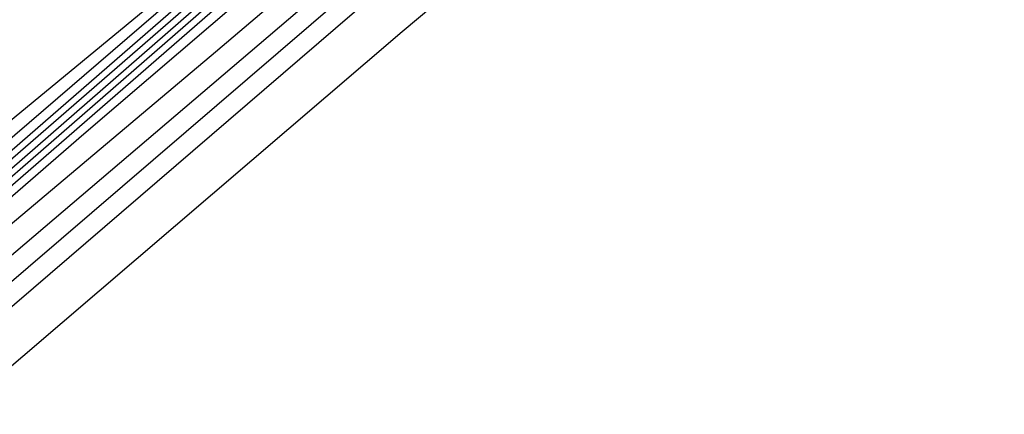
# Model space of a CAD drawing. Extents: x 3249832 to 3255657, y 13789405 to 13793316.
# Tile 1013 of 1056: x 3253212.83 to 3253217.48, y 13791258.39 to 13791260.25. Entities that reach past the tile are written whole.
import ezdxf

# ---------------------------------------------------------------- set-up
doc = ezdxf.new("R2010")
doc.units = 0
doc.header["$LTSCALE"] = 100
doc.header["$MEASUREMENT"] = 0
for name, color, linetype in [('GRATIO_03231_CON', 1, 'CONTINUOUS'), ('GRATIO_0323_ICON', 1, 'CONTINUOUS'), ('TARGETS_EAST', 7, 'CONTINUOUS')]:
    doc.layers.add(name, color=color, linetype=linetype)

# ---------------------------------------------------------------- blocks, each defined once
blk = doc.blocks.new('Gratio_032316_contours')
at = {"layer": 'GRATIO_03231_CON', "color": 5, "linetype": 'Continuous', "flags": 128}
blk.add_lwpolyline([(3253201.6585, 13791249.0562), (3253208.7399, 13791255.1436), (3253214.639, 13791260.1955), (3253217.7084, 13791262.7688), (3253218.7561, 13791263.5746), (3253219.2039, 13791263.8623)], dxfattribs=at)
at = {"layer": 'GRATIO_03231_CON', "color": 1, "linetype": 'Continuous', "flags": 128}
for points in [[(3253201.4718, 13791249.2034), (3253206.4257, 13791253.4194), (3253215.3463, 13791261.091), (3253225.9004, 13791270.1944), (3253234.8639, 13791277.9291), (3253239.86, 13791282.2289), (3253241.9, 13791283.9634), (3253242.8421, 13791284.7366), (3253244.153, 13791285.8159), (3253245.7322, 13791287.1241), (3253247.0877, 13791288.2474), (3253247.9417, 13791288.9562), (3253248.8734, 13791289.7563), (3253250.6766, 13791291.3376), (3253253.8181, 13791294.1039), (3253257.4579, 13791297.3151), (3253260.4294, 13791299.9452), (3253262.1013, 13791301.4393), (3253263.9852, 13791303.1272), (3253268.1279, 13791306.8098), (3253275.7778, 13791313.586), (3253284.9892, 13791321.7458), (3253293.0173, 13791328.8768), (3253297.7719, 13791333.1433)], [(3253201.5308, 13791249.452), (3253203.3764, 13791251.006), (3253205.7622, 13791253.0041), (3253210.9337, 13791257.4141), (3253220.2072, 13791265.3949), (3253231.1821, 13791274.8703), (3253240.5289, 13791282.9557), (3253245.7489, 13791287.484), (3253247.6673, 13791289.1583), (3253247.9408, 13791289.3993), (3253248.125, 13791289.5479), (3253249.3736, 13791290.6266), (3253252.7395, 13791293.5783), (3253258.7542, 13791298.8829), (3253265.863, 13791305.1692), (3253271.9894, 13791310.6032), (3253275.5609, 13791313.7963), (3253277.0209, 13791315.1417), (3253277.3163, 13791315.4783), (3253277.3163, 13791315.4783), (3253277.4125, 13791315.6585), (3253278.3483, 13791316.5896), (3253281.1803, 13791319.1927), (3253286.5431, 13791324.0173)], [(3253201.9935, 13791249.9231), (3253205.3991, 13791252.872), (3253207.4593, 13791254.6196), (3253209.7597, 13791256.5517), (3253214.4531, 13791260.5545), (3253222.8321, 13791267.7659)], [(3253200.9004, 13791249.0216), (3253205.4478, 13791252.9775), (3253209.2674, 13791256.292), (3253211.5422, 13791258.2333), (3253213.7571, 13791260.0993), (3253217.9725, 13791263.6949), (3253225.4569, 13791270.1371), (3253234.3111, 13791277.7898), (3253241.8442, 13791284.3286), (3253246.0372, 13791288.0069), (3253247.5597, 13791289.3882), (3253247.7532, 13791289.6138), (3253247.7353, 13791289.6352), (3253247.7269, 13791289.6458), (3253247.7245, 13791289.6493), (3253247.7245, 13791289.6493), (3253247.9411, 13791289.8416), (3253249.4539, 13791291.1868), (3253253.5563, 13791294.8409), (3253261.0456, 13791301.516), (3253270.7349, 13791310.1479), (3253280.9411, 13791319.2283), (3253289.806, 13791327.1027)], [(3253202.1519, 13791250.2124), (3253206.8478, 13791254.2857), (3253212.3564, 13791259.0864), (3253217.004, 13791263.1319), (3253219.708, 13791265.4607), (3253221.752, 13791267.1944), (3253225.0114, 13791269.9757), (3253230.707, 13791274.8789), (3253237.4433, 13791280.7056), (3253243.1702, 13791285.6892), (3253246.3505, 13791288.5012), (3253247.4974, 13791289.5664), (3253247.6367, 13791289.7476), (3253247.7168, 13791289.8495), (3253248.3759, 13791290.4438), (3253250.1747, 13791292.0442), (3253250.1747, 13791292.0442), (3253253.6173, 13791295.1093), (3253258.9808, 13791299.8795), (3253266.4855, 13791306.5404), (3253275.6358, 13791314.6499), (3253283.072, 13791321.2554)], [(3253201.8674, 13791250.0552), (3253204.7192, 13791252.4869), (3253209.8215, 13791256.9177), (3253215.8108, 13791262.1408), (3253220.8723, 13791266.5519)], [(3253219.8032, 13791266.733), (3253210.5714, 13791258.7408), (3253205.3858, 13791254.171), (3253203.4376, 13791252.3408), (3253203.1064, 13791251.8783), (3253203.0434, 13791251.6434), (3253202.9858, 13791251.4225), (3253202.9424, 13791251.2339), (3253203.0813, 13791251.2336), (3253204.2077, 13791252.128), (3253207.2864, 13791254.7615), (3253212.7951, 13791259.5497), (3253219.2651, 13791265.1952)], [(3253221.1918, 13791267.9245), (3253212.4279, 13791260.3373), (3253207.5052, 13791255.9991), (3253205.6557, 13791254.2617), (3253205.3412, 13791253.8227), (3253205.2814, 13791253.5996), (3253205.2267, 13791253.3899), (3253205.1855, 13791253.2109), (3253205.3375, 13791253.2282), (3253206.548, 13791254.2008), (3253209.8536, 13791257.036), (3253215.7688, 13791262.1818), (3253222.7194, 13791268.2496)], [(3253223.9689, 13791270.3075), (3253216.1409, 13791263.5303), (3253211.7438, 13791259.6554), (3253210.0918, 13791258.1035), (3253209.8109, 13791257.7113), (3253209.7575, 13791257.5121), (3253209.7087, 13791257.3248), (3253209.6719, 13791257.1649), (3253209.8501, 13791257.2175), (3253211.2286, 13791258.3464), (3253214.9881, 13791261.585), (3253221.7162, 13791267.4458)], [(3253217.9974, 13791265.1268), (3253213.8631, 13791261.4835), (3253212.3099, 13791260.0244), (3253212.0458, 13791259.6556), (3253211.9955, 13791259.4683), (3253211.9496, 13791259.2922), (3253211.915, 13791259.1419), (3253212.1064, 13791259.2122), (3253213.5689, 13791260.4192), (3253217.5553, 13791263.8595)]]:
    blk.add_lwpolyline(points, dxfattribs=at)
at = {"layer": 'GRATIO_0323_ICON', "color": 7, "linetype": 'Continuous', "flags": 128}
for points in [[(3253199.5847, 13791247.9379), (3253203.8741, 13791251.6536), (3253208.9021, 13791256.0319), (3253213.1357, 13791259.712), (3253215.6251, 13791261.847), (3253217.7546, 13791263.6469), (3253221.4919, 13791266.8353), (3253228.0819, 13791272.5081), (3253235.8763, 13791279.2487), (3253242.5042, 13791285.0122), (3253246.1872, 13791288.2614), (3253247.5185, 13791289.4884), (3253247.684, 13791289.693), (3253247.8258, 13791289.8479), (3253248.9112, 13791290.8188), (3253251.8637, 13791293.4443), (3253251.8637, 13791293.4443), (3253257.3309, 13791298.3131), (3253264.8578, 13791305.0137), (3253273.7133, 13791312.8843), (3253282.7209, 13791320.8763)], [(3253222.5803, 13791269.116), (3253214.2844, 13791261.9338), (3253209.6245, 13791257.8273), (3253207.8737, 13791256.1826), (3253207.5761, 13791255.767), (3253207.5195, 13791255.5558), (3253207.4677, 13791255.3573), (3253207.4287, 13791255.1879), (3253207.5938, 13791255.2229), (3253208.8883, 13791256.2736), (3253212.4208, 13791259.3105), (3253218.7425, 13791264.8138)]]:
    blk.add_lwpolyline(points, dxfattribs=at)

msp = doc.modelspace()

# ---------------------------------------------------------------- block references
at = {"layer": 'TARGETS_EAST'}
msp.add_blockref('Gratio_032316_contours', (0, 0), dxfattribs=at)

doc.saveas('drawing.dxf')
